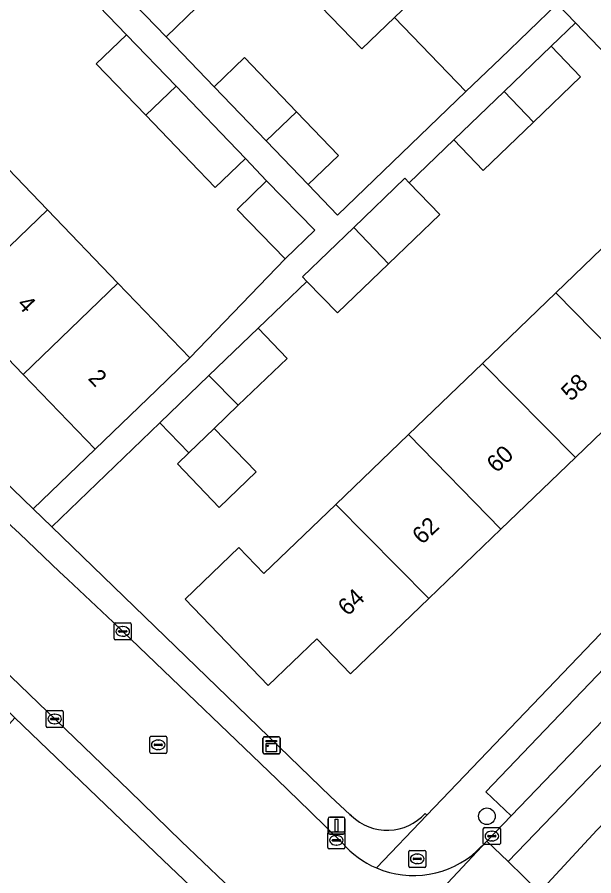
# Model space of a CAD drawing. Extents: x 159039 to 160102, y 381214 to 382524.
# Drawn here: x 159553.2 to 159587.1, y 382042.6 to 382093 of the extents above; entities that cross this region are included whole.
import ezdxf

# ---------------------------------------------------------------- set-up
doc = ezdxf.new("R2010")
doc.units = 0
for name, color, linetype in [('IMGEO_Boom', 7, 'Continuous'), ('IMGEO_Brandkraan', 7, 'Continuous'), ('IMGEO_Erf', 7, 'Continuous'), ('IMGEO_Kast', 7, 'Continuous'), ('IMGEO_Kolk', 7, 'Continuous'), ('IMGEO_Lichtmast', 7, 'Continuous'), ('IMGEO_Pand', 7, 'Continuous'), ('IMGEO_Pand_nummerreeks', 7, 'Continuous'), ('IMGEO_Parkeervlak_open', 7, 'Continuous'), ('IMGEO_Rijbaan_lokaal_gesloten', 7, 'Continuous'), ('IMGEO_Rijbaan_lokaal_open', 7, 'Continuous'), ('IMGEO_Rioolput', 7, 'Continuous'), ('IMGEO_Voetpad_open', 7, 'Continuous')]:
    doc.layers.add(name, color=color, linetype=linetype)

msp = doc.modelspace()

# ---------------------------------------------------------------- linework, layer by layer
at = {"layer": 'IMGEO_Boom'}
msp.add_circle((159580.833, 382046.052), 0.489, dxfattribs=at)
at = {"layer": 'IMGEO_Brandkraan'}
for p, q in [((159576.239, 382043.126), (159576.239, 382043.978)), ((159576.314, 382044.052), (159577.166, 382044.052)), ((159576.727, 382043.832), (159576.752, 382043.832)), ((159577.24, 382043.978), (159577.24, 382043.126)), ((159576.498, 382043.546), (159576.498, 382043.558)), ((159576.936, 382043.509), (159576.538, 382043.509)), ((159576.541, 382043.595), (159576.939, 382043.595)), ((159576.982, 382043.558), (159576.982, 382043.546)), ((159577.166, 382043.052), (159576.314, 382043.052)), ((159576.75, 382043.272), (159576.725, 382043.272))]:
    msp.add_line(p, q, dxfattribs=at)
for points in [[(159576.239, 382043.126), (159576.239, 382043.978)], [(159576.314, 382044.052), (159577.166, 382044.052)], [(159577.24, 382043.978), (159577.24, 382043.126)], [(159577.166, 382043.052), (159576.314, 382043.052)]]:
    msp.add_lwpolyline(points, dxfattribs=at)
for centre, radius, start, end in [((159576.316, 382043.976), 0.0765, 91.552, 178.448), ((159576.316, 382043.976), 0.0765, 91.552, 178.448), ((159577.164, 382043.976), 0.0765, 1.552, 88.448), ((159577.164, 382043.976), 0.0765, 1.552, 88.448), ((159576.538, 382043.555), 0.0403, 85.8775, 175.7526), ((159576.535, 382043.545), 0.0366, 178.938, 274.7102), ((159576.939, 382043.552), 0.043, 264.8664, 352.4533), ((159576.943, 382043.557), 0.0386, 1.7309, 96.639), ((159576.316, 382043.128), 0.0765, 181.552, 268.448), ((159576.316, 382043.128), 0.0765, 181.552, 268.448), ((159577.164, 382043.128), 0.0765, 271.552, 358.448), ((159577.164, 382043.128), 0.0765, 271.552, 358.448)]:
    msp.add_arc(centre, radius, start, end, dxfattribs=at)
for centre, major_axis, ratio, start_param, end_param in [((159576.726, 382043.552), (-0.387, 0.002), 0.722429, 4.712389, 7.853982), ((159576.751, 382043.552), (-0.39, 0.002), 0.717154, 1.570796, 4.712389)]:
    msp.add_ellipse(centre, major_axis=major_axis, ratio=ratio, start_param=start_param, end_param=end_param, dxfattribs=at)
at = {"layer": 'IMGEO_Erf'}
msp.add_lwpolyline([(159537.051, 382089.211), (159532.823, 382093.605), (159528.601, 382097.993), (159524.465, 382102.291), (159520.29, 382106.63), (159516.185, 382110.896), (159512.041, 382115.204), (159506.53, 382109.971), (159523.273, 382094.042), (159554.187, 382064.114), (159557.828, 382067.617), (159553.604, 382072.007), (159549.462, 382076.312), (159545.293, 382080.644), (159541.208, 382084.89)], close=True, dxfattribs=at)
for points in [[(159563.773, 382093.543), (159561.988, 382091.825), (159564.813, 382088.889), (159566.599, 382090.607), (159569.656, 382087.429), (159572.119, 382084.868), (159570.334, 382083.15), (159572.057, 382081.359), (159579.599, 382088.614), (159575.413, 382092.966), (159573.488, 382091.114), (159569.258, 382095.511)], [(159542.615, 382094.565), (159546.773, 382090.245), (159548.647, 382092.048), (159552.744, 382087.79), (159550.858, 382085.999), (159555.026, 382081.666), (159559.169, 382077.362), (159563.393, 382072.971), (159568.978, 382078.786), (159566.157, 382081.688), (159567.898, 382083.38), (159566.651, 382084.684), (159564.877, 382082.978), (159563.437, 382084.475), (159560.797, 382087.219), (159557.897, 382090.234), (159559.676, 382091.945), (159556.963, 382094.765)], [(159593.388, 382084.983), (159586.026, 382092.646), (159584.602, 382091.276), (159586.326, 382089.483), (159583.562, 382086.825), (159580.605, 382083.981), (159578.881, 382085.774), (159576.271, 382083.251), (159578.06, 382081.392), (159575.056, 382078.501), (159572.053, 382075.611), (159570.264, 382077.469), (159567.401, 382074.714), (159569.1, 382072.947), (159566.232, 382070.188), (159564.824, 382068.833), (159567.283, 382066.278), (159565.118, 382064.195), (159562.659, 382066.751), (159563.329, 382067.395), (159561.63, 382069.161), (159555.283, 382063.053), (159571.642, 382047.216), (159572.787, 382046.16), (159572.878, 382046.076)], [(159602.01, 382076.458), (159599.031, 382079.644), (159594.587, 382075.368), (159590.31, 382071.252), (159586.023, 382067.128), (159581.652, 382062.922), (159577.414, 382058.844), (159572.818, 382054.422), (159570.848, 382056.469), (159567.996, 382053.725), (159563.113, 382058.8), (159566.267, 382061.835), (159567.74, 382060.305), (159571.966, 382064.371), (159576.23, 382068.474), (159580.572, 382072.652), (159584.868, 382076.786), (159589.206, 382080.96), (159590.048, 382081.77)], [(159577.21, 382046.219), (159577.31, 382046.118), (159602.129, 382072.061)], [(159567.432, 382038.126), (159561.827, 382043.469), (159553.121, 382051.83), (159548.229, 382046.364), (159550.302, 382044.509), (159547.874, 382041.797), (159545.067, 382038.66), (159542.994, 382040.515), (159540.007, 382037.153), (159542.08, 382035.298), (159539.652, 382032.585), (159536.845, 382029.449), (159534.772, 382031.304), (159531.743, 382028.058), (159533.844, 382026.183), (159531.386, 382023.429), (159528.617, 382020.325), (159526.516, 382022.2), (159525.046, 382020.559), (159532.198, 382014.154), (159536.445, 382018.911), (159540.581, 382023.545), (159544.66, 382028.114), (159548.783, 382032.733)]]:
    msp.add_lwpolyline(points, dxfattribs=at)
msp.add_arc((159574.974, 382048.275), 3.038, 226.3807, 317.4006, dxfattribs=at)
at = {"layer": 'IMGEO_Kast'}
for p, q in [((159567.683, 382049.796), (159567.683, 382050.637)), ((159567.683, 382050.637), (159567.683, 382049.796)), ((159567.758, 382050.721), (159568.599, 382050.721)), ((159568.599, 382050.721), (159567.758, 382050.721)), ((159568.683, 382050.646), (159568.683, 382049.805)), ((159568.683, 382049.805), (159568.683, 382050.646)), ((159568.608, 382049.721), (159567.767, 382049.721)), ((159567.767, 382049.721), (159568.608, 382049.721))]:
    msp.add_line(p, q, dxfattribs=at)
for points in [[(159567.878, 382050.511), (159568.478, 382050.511), (159568.478, 382050.426), (159567.878, 382050.426), (159567.878, 382050.511)], [(159567.878, 382050.336), (159568.478, 382050.336), (159568.478, 382049.847), (159567.878, 382049.847), (159567.878, 382050.336)]]:
    msp.add_lwpolyline(points, dxfattribs=at)
msp.add_circle((159567.962, 382050.185), 0.0377, dxfattribs=at)
for centre, start, end in [((159567.761, 382050.643), 92.4484, 184.2845), ((159567.761, 382050.643), 92.4484, 184.2845), ((159568.605, 382050.643), 2.4484, 94.2845), ((159568.605, 382050.643), 2.4484, 94.2845), ((159567.761, 382049.799), 182.4484, 274.2845), ((159567.761, 382049.799), 182.4484, 274.2845), ((159568.605, 382049.799), 272.4484, 4.2845), ((159568.605, 382049.799), 272.4484, 4.2845)]:
    msp.add_arc(centre, 0.0779, start, end, dxfattribs=at)
at = {"layer": 'IMGEO_Kolk'}
for p, q in [((159558.949, 382056.484), (159558.949, 382057.336)), ((159559.024, 382057.41), (159559.876, 382057.41)), ((159559.251, 382056.953), (159559.649, 382056.953)), ((159559.437, 382057.19), (159559.462, 382057.19)), ((159559.95, 382057.336), (159559.95, 382056.484)), ((159559.208, 382056.904), (159559.208, 382056.916)), ((159559.646, 382056.867), (159559.248, 382056.867)), ((159559.46, 382056.63), (159559.435, 382056.63)), ((159559.692, 382056.916), (159559.692, 382056.904)), ((159559.876, 382056.41), (159559.024, 382056.41)), ((159554.953, 382051.342), (159554.953, 382052.194)), ((159555.028, 382052.268), (159555.88, 382052.268)), ((159555.441, 382052.048), (159555.466, 382052.048)), ((159555.954, 382052.194), (159555.954, 382051.342)), ((159555.212, 382051.762), (159555.212, 382051.774)), ((159555.65, 382051.725), (159555.252, 382051.725)), ((159555.255, 382051.811), (159555.653, 382051.811)), ((159555.464, 382051.488), (159555.439, 382051.488)), ((159555.696, 382051.774), (159555.696, 382051.762)), ((159555.88, 382051.268), (159555.028, 382051.268)), ((159580.693, 382045.39), (159581.545, 382045.39)), ((159571.487, 382044.217), (159571.487, 382045.069)), ((159571.562, 382045.143), (159572.414, 382045.143)), ((159571.975, 382044.923), (159572, 382044.923)), ((159572.488, 382045.069), (159572.488, 382044.217)), ((159580.618, 382044.464), (159580.618, 382045.316)), ((159580.877, 382044.884), (159580.877, 382044.896)), ((159581.315, 382044.847), (159580.917, 382044.847)), ((159580.92, 382044.933), (159581.318, 382044.933)), ((159581.106, 382045.17), (159581.131, 382045.17)), ((159581.361, 382044.896), (159581.361, 382044.884)), ((159581.619, 382045.316), (159581.619, 382044.464)), ((159571.746, 382044.637), (159571.746, 382044.649)), ((159572.184, 382044.6), (159571.786, 382044.6)), ((159571.789, 382044.686), (159572.187, 382044.686)), ((159571.998, 382044.363), (159571.973, 382044.363)), ((159572.23, 382044.649), (159572.23, 382044.637)), ((159581.545, 382044.39), (159580.693, 382044.39)), ((159581.129, 382044.61), (159581.104, 382044.61)), ((159572.414, 382044.143), (159571.562, 382044.143))]:
    msp.add_line(p, q, dxfattribs=at)
for points in [[(159558.949, 382056.484), (159558.949, 382057.336)], [(159559.024, 382057.41), (159559.876, 382057.41)], [(159559.95, 382057.336), (159559.95, 382056.484)], [(159559.876, 382056.41), (159559.024, 382056.41)], [(159554.953, 382051.342), (159554.953, 382052.194)], [(159555.028, 382052.268), (159555.88, 382052.268)], [(159555.954, 382052.194), (159555.954, 382051.342)], [(159555.88, 382051.268), (159555.028, 382051.268)], [(159580.693, 382045.39), (159581.545, 382045.39)], [(159571.487, 382044.217), (159571.487, 382045.069)], [(159571.562, 382045.143), (159572.414, 382045.143)], [(159572.488, 382045.069), (159572.488, 382044.217)], [(159580.618, 382044.464), (159580.618, 382045.316)], [(159581.619, 382045.316), (159581.619, 382044.464)], [(159581.545, 382044.39), (159580.693, 382044.39)], [(159572.414, 382044.143), (159571.562, 382044.143)]]:
    msp.add_lwpolyline(points, dxfattribs=at)
for centre, radius, start, end in [((159559.026, 382057.334), 0.0765, 91.552, 178.448), ((159559.026, 382057.334), 0.0765, 91.552, 178.448), ((159559.248, 382056.913), 0.0403, 85.8775, 175.7526), ((159559.653, 382056.915), 0.0386, 1.7309, 96.639), ((159559.874, 382057.334), 0.0765, 1.552, 88.448), ((159559.874, 382057.334), 0.0765, 1.552, 88.448), ((159559.026, 382056.486), 0.0765, 181.552, 268.448), ((159559.026, 382056.486), 0.0765, 181.552, 268.448), ((159559.245, 382056.903), 0.0366, 178.938, 274.7102), ((159559.649, 382056.91), 0.043, 264.8664, 352.4533), ((159559.874, 382056.486), 0.0765, 271.552, 358.448), ((159559.874, 382056.486), 0.0765, 271.552, 358.448), ((159555.03, 382052.192), 0.0765, 91.552, 178.448), ((159555.03, 382052.192), 0.0765, 91.552, 178.448), ((159555.878, 382052.192), 0.0765, 1.552, 88.448), ((159555.878, 382052.192), 0.0765, 1.552, 88.448), ((159555.252, 382051.771), 0.0403, 85.8775, 175.7526), ((159555.249, 382051.761), 0.0366, 178.938, 274.7102), ((159555.653, 382051.768), 0.043, 264.8664, 352.4533), ((159555.657, 382051.773), 0.0386, 1.7309, 96.639), ((159555.03, 382051.344), 0.0765, 181.552, 268.448), ((159555.03, 382051.344), 0.0765, 181.552, 268.448), ((159555.878, 382051.344), 0.0765, 271.552, 358.448), ((159555.878, 382051.344), 0.0765, 271.552, 358.448), ((159580.695, 382045.314), 0.0765, 91.552, 178.448), ((159580.695, 382045.314), 0.0765, 91.552, 178.448), ((159581.543, 382045.314), 0.0765, 1.552, 88.448), ((159581.543, 382045.314), 0.0765, 1.552, 88.448), ((159571.564, 382045.067), 0.0765, 91.552, 178.448), ((159571.564, 382045.067), 0.0765, 91.552, 178.448), ((159572.412, 382045.067), 0.0765, 1.552, 88.448), ((159572.412, 382045.067), 0.0765, 1.552, 88.448), ((159580.917, 382044.893), 0.0403, 85.8775, 175.7526), ((159580.914, 382044.883), 0.0366, 178.938, 274.7102), ((159581.318, 382044.89), 0.043, 264.8664, 352.4533), ((159581.322, 382044.895), 0.0386, 1.7309, 96.639), ((159571.786, 382044.646), 0.0403, 85.8775, 175.7526), ((159571.783, 382044.636), 0.0366, 178.938, 274.7102), ((159572.187, 382044.643), 0.043, 264.8664, 352.4533), ((159572.191, 382044.648), 0.0386, 1.7309, 96.639), ((159580.695, 382044.466), 0.0765, 181.552, 268.448), ((159580.695, 382044.466), 0.0765, 181.552, 268.448), ((159581.543, 382044.466), 0.0765, 271.552, 358.448), ((159581.543, 382044.466), 0.0765, 271.552, 358.448), ((159571.564, 382044.219), 0.0765, 181.552, 268.448), ((159571.564, 382044.219), 0.0765, 181.552, 268.448), ((159572.412, 382044.219), 0.0765, 271.552, 358.448), ((159572.412, 382044.219), 0.0765, 271.552, 358.448)]:
    msp.add_arc(centre, radius, start, end, dxfattribs=at)
for centre, major_axis, ratio, start_param, end_param in [((159559.436, 382056.91), (-0.387, 0.002), 0.722429, 4.712389, 7.853982), ((159559.461, 382056.91), (-0.39, 0.002), 0.717154, 1.570796, 4.712389), ((159555.44, 382051.768), (-0.387, 0.002), 0.722429, 4.712389, 7.853982), ((159555.465, 382051.768), (-0.39, 0.002), 0.717154, 1.570796, 4.712389), ((159571.974, 382044.643), (-0.387, 0.002), 0.722429, 4.712389, 7.853982), ((159571.999, 382044.643), (-0.39, 0.002), 0.717154, 1.570796, 4.712389), ((159581.105, 382044.89), (-0.387, 0.002), 0.722429, 4.712389, 7.853982), ((159581.13, 382044.89), (-0.39, 0.002), 0.717154, 1.570796, 4.712389)]:
    msp.add_ellipse(centre, major_axis=major_axis, ratio=ratio, start_param=start_param, end_param=end_param, dxfattribs=at)
at = {"layer": 'IMGEO_Lichtmast'}
for p, q in [((159571.505, 382045.11), (159571.505, 382045.91)), ((159571.505, 382045.91), (159571.505, 382045.11)), ((159571.605, 382046.01), (159572.395, 382046.01)), ((159572.395, 382046.01), (159571.605, 382046.01)), ((159572.495, 382045.91), (159572.495, 382045.11)), ((159572.495, 382045.11), (159572.495, 382045.91)), ((159572.395, 382045.01), (159571.605, 382045.01)), ((159571.605, 382045.01), (159572.395, 382045.01))]:
    msp.add_line(p, q, dxfattribs=at)
msp.add_lwpolyline([(159571.925, 382045.885), (159572.075, 382045.885), (159572.075, 382045.135), (159571.925, 382045.135), (159571.925, 382045.885)], dxfattribs=at)
for centre, start, end in [((159571.605, 382045.91), 90, 180), ((159571.605, 382045.91), 90, 180), ((159572.395, 382045.91), 0, 90), ((159572.395, 382045.91), 360, 90), ((159571.605, 382045.11), 180, 270), ((159571.605, 382045.11), 180, 270), ((159572.395, 382045.11), 270, 0), ((159572.395, 382045.11), 270, 0)]:
    msp.add_arc(centre, 0.1, start, end, dxfattribs=at)
at = {"layer": 'IMGEO_Pand'}
for points in [[(159581.038, 382098.376), (159576.808, 382102.772), (159571.183, 382097.363), (159569.258, 382095.511), (159573.488, 382091.114), (159575.413, 382092.966)], [(159581.038, 382098.376), (159575.413, 382092.966), (159579.599, 382088.614), (159581.621, 382090.559), (159584.952, 382093.763), (159585.224, 382094.024)], [(159559.524, 382094.386), (159561.988, 382091.825), (159563.773, 382093.543), (159561.31, 382096.104)], [(159562.576, 382088.931), (159559.676, 382091.945), (159557.897, 382090.234), (159560.797, 382087.219)], [(159583.562, 382086.825), (159586.326, 382089.483), (159584.602, 382091.276), (159581.838, 382088.617)], [(159567.87, 382085.711), (159569.656, 382087.429), (159566.599, 382090.607), (159564.813, 382088.889)], [(159562.576, 382088.931), (159560.797, 382087.219), (159563.437, 382084.475), (159564.877, 382082.978), (159566.651, 382084.684), (159565.216, 382086.186)], [(159583.562, 382086.825), (159581.838, 382088.617), (159578.881, 382085.774), (159580.605, 382083.981)], [(159567.87, 382085.711), (159570.334, 382083.15), (159572.119, 382084.868), (159569.656, 382087.429)], [(159549.462, 382076.312), (159555.026, 382081.666), (159550.858, 382085.999), (159545.293, 382080.644)], [(159570.719, 382080.478), (159567.898, 382083.38), (159566.157, 382081.688), (159568.978, 382078.786)], [(159576.271, 382083.251), (159576.01, 382083.522), (159573.007, 382080.631), (159575.056, 382078.501), (159578.06, 382081.392)], [(159549.462, 382076.312), (159553.604, 382072.007), (159559.169, 382077.362), (159555.026, 382081.666)], [(159575.056, 382078.501), (159573.007, 382080.631), (159570.003, 382077.741), (159570.264, 382077.469), (159572.053, 382075.611)], [(159589.206, 382080.96), (159584.868, 382076.786), (159590.31, 382071.252), (159594.587, 382075.368)], [(159553.604, 382072.007), (159557.828, 382067.617), (159561.432, 382071.084), (159563.393, 382072.971), (159559.169, 382077.362)], [(159590.31, 382071.252), (159584.868, 382076.786), (159580.572, 382072.652), (159586.023, 382067.128)], [(159564.511, 382071.934), (159566.232, 382070.188), (159569.1, 382072.947), (159567.401, 382074.714)], [(159576.23, 382068.474), (159581.652, 382062.922), (159586.023, 382067.128), (159580.572, 382072.652)], [(159566.232, 382070.188), (159564.511, 382071.934), (159561.63, 382069.161), (159563.329, 382067.395), (159564.824, 382068.833)], [(159564.824, 382068.833), (159563.329, 382067.395), (159562.659, 382066.751), (159565.118, 382064.195), (159567.283, 382066.278)], [(159576.23, 382068.474), (159571.966, 382064.371), (159577.414, 382058.844), (159581.652, 382062.922)], [(159577.414, 382058.844), (159571.966, 382064.371), (159567.74, 382060.305), (159566.267, 382061.835), (159563.113, 382058.8), (159567.996, 382053.725), (159570.848, 382056.469), (159572.818, 382054.422)]]:
    msp.add_lwpolyline(points, close=True, dxfattribs=at)
at = {"layer": 'IMGEO_Parkeervlak_open'}
msp.add_lwpolyline([(159593.556, 382057.82), (159592.066, 382059.291), (159580.758, 382047.49), (159582.257, 382046.084)], close=True, dxfattribs=at)
at = {"layer": 'IMGEO_Rijbaan_lokaal_gesloten'}
for points in [[(159626.232, 382085.76), (159614.87, 382073.915), (159587.29, 382045.245), (159583.922, 382041.594), (159571.887, 382028.665), (159562.447, 382018.211)], [(159611.03, 382076.006), (159610.665, 382075.629), (159611.953, 382074.387), (159582.072, 382043.388), (159583.922, 382041.594), (159587.29, 382045.245), (159614.87, 382073.915), (159626.232, 382085.76)]]:
    msp.add_lwpolyline(points, dxfattribs=at)
msp.add_lwpolyline([(159610.665, 382075.629), (159594.199, 382058.607), (159593.593, 382057.859), (159593.556, 382057.82), (159582.257, 382046.084), (159580.833, 382044.59), (159582.072, 382043.388), (159611.953, 382074.387)], close=True, dxfattribs=at)
at = {"layer": 'IMGEO_Rijbaan_lokaal_open'}
for points in [[(159541.147, 382074.335), (159536.716, 382069.755), (159541.068, 382065.611), (159559.84, 382047.55), (159562.874, 382044.6), (159567.959, 382039.739)], [(159560.421, 382055.991), (159558.877, 382057.449), (159556.217, 382059.966)], [(159572.347, 382044.476), (159570.443, 382046.332), (159568.501, 382048.238), (159560.421, 382055.991)], [(159568.543, 382031.458), (159580.833, 382044.59), (159580.246, 382044.02)]]:
    msp.add_lwpolyline(points, dxfattribs=at)
msp.add_lwpolyline([(159583.922, 382041.594), (159582.072, 382043.388), (159580.833, 382044.59), (159568.543, 382031.458), (159570.011, 382030.232), (159571.887, 382028.665)], close=True, dxfattribs=at)
for centre, radius, start, end in [((161707.06, 384330.826), 3127.768, 226.173349, 226.554784), ((159576.51, 382048.077), 5.504, 220.8562, 246.813), ((159576.519, 382048.085), 5.515, 246.7682, 312.5183)]:
    msp.add_arc(centre, radius, start, end, dxfattribs=at)
at = {"layer": 'IMGEO_Rioolput'}
for p, q in [((159561.032, 382049.823), (159561.032, 382050.675)), ((159561.107, 382050.749), (159561.959, 382050.749)), ((159561.52, 382050.529), (159561.545, 382050.529)), ((159562.033, 382050.675), (159562.033, 382049.823)), ((159561.291, 382050.243), (159561.291, 382050.255)), ((159561.729, 382050.206), (159561.331, 382050.206)), ((159561.334, 382050.292), (159561.732, 382050.292)), ((159561.543, 382049.969), (159561.518, 382049.969)), ((159561.775, 382050.255), (159561.775, 382050.243)), ((159561.959, 382049.749), (159561.107, 382049.749))]:
    msp.add_line(p, q, dxfattribs=at)
for points in [[(159561.032, 382049.823), (159561.032, 382050.675)], [(159561.107, 382050.749), (159561.959, 382050.749)], [(159562.033, 382050.675), (159562.033, 382049.823)], [(159561.959, 382049.749), (159561.107, 382049.749)]]:
    msp.add_lwpolyline(points, dxfattribs=at)
for centre, radius, start, end in [((159561.109, 382050.673), 0.0765, 91.552, 178.448), ((159561.109, 382050.673), 0.0765, 91.552, 178.448), ((159561.957, 382050.673), 0.0765, 1.552, 88.448), ((159561.957, 382050.673), 0.0765, 1.552, 88.448), ((159561.331, 382050.252), 0.0403, 85.8775, 175.7526), ((159561.328, 382050.242), 0.0366, 178.938, 274.7102), ((159561.732, 382050.249), 0.043, 264.8664, 352.4533), ((159561.736, 382050.254), 0.0386, 1.7309, 96.639), ((159561.109, 382049.825), 0.0765, 181.552, 268.448), ((159561.109, 382049.825), 0.0765, 181.552, 268.448), ((159561.957, 382049.825), 0.0765, 271.552, 358.448), ((159561.957, 382049.825), 0.0765, 271.552, 358.448)]:
    msp.add_arc(centre, radius, start, end, dxfattribs=at)
for centre, major_axis, ratio, start_param, end_param in [((159561.519, 382050.249), (-0.387, 0.002), 0.722429, 4.712389, 7.853982), ((159561.544, 382050.249), (-0.39, 0.002), 0.717154, 1.570796, 4.712389)]:
    msp.add_ellipse(centre, major_axis=major_axis, ratio=ratio, start_param=start_param, end_param=end_param, dxfattribs=at)
at = {"layer": 'IMGEO_Voetpad_open'}
for points in [[(159572.878, 382046.076), (159572.787, 382046.16), (159571.642, 382047.216), (159555.283, 382063.053), (159554.187, 382064.114), (159523.273, 382094.042), (159506.53, 382109.971), (159512.041, 382115.204)], [(159567.959, 382039.739), (159562.874, 382044.6), (159559.84, 382047.55), (159541.068, 382065.611), (159536.716, 382069.755), (159534.185, 382072.166), (159524.758, 382081.144), (159515.887, 382089.823), (159510.664, 382094.872), (159510.531, 382095), (159510.84, 382095.311), (159509.186, 382096.925)], [(159587.009, 382095.696), (159585.224, 382094.024), (159584.952, 382093.763), (159586.026, 382092.646), (159593.388, 382084.983), (159593.651, 382085.236), (159599.031, 382079.644), (159602.01, 382076.458)], [(159556.963, 382094.765), (159559.676, 382091.945), (159562.576, 382088.931), (159565.216, 382086.186), (159566.651, 382084.684), (159567.898, 382083.38), (159570.719, 382080.478), (159568.978, 382078.786), (159563.393, 382072.971), (159561.432, 382071.084), (159557.828, 382067.617), (159554.187, 382064.114), (159555.283, 382063.053), (159561.63, 382069.161), (159564.511, 382071.934), (159567.401, 382074.714), (159570.264, 382077.469), (159570.003, 382077.741), (159573.007, 382080.631), (159576.01, 382083.522), (159576.271, 382083.251), (159578.881, 382085.774), (159581.838, 382088.617), (159584.602, 382091.276), (159586.026, 382092.646), (159584.952, 382093.763), (159581.621, 382090.559), (159579.599, 382088.614), (159572.057, 382081.359), (159570.334, 382083.15), (159567.87, 382085.711), (159564.813, 382088.889), (159561.988, 382091.825), (159559.524, 382094.386)], [(159511.934, 382091.911), (159514.826, 382089.008), (159509.813, 382083.58), (159511.077, 382082.273), (159512.048, 382083.357), (159515.849, 382087.626), (159551.977, 382052.929), (159553.121, 382051.83), (159561.827, 382043.469), (159567.432, 382038.126)], [(159580.246, 382044.02), (159580.833, 382044.59), (159582.257, 382046.084), (159580.758, 382047.49), (159592.066, 382059.291), (159593.556, 382057.82), (159593.593, 382057.859), (159594.199, 382058.607), (159610.665, 382075.629)], [(159602.129, 382072.061), (159577.31, 382046.118), (159574.343, 382043.017)], [(159556.217, 382059.966), (159558.877, 382057.449), (159560.421, 382055.991), (159568.501, 382048.238), (159570.443, 382046.332), (159572.347, 382044.476)], [(159574.343, 382043.017), (159577.31, 382046.118), (159577.21, 382046.219)]]:
    msp.add_lwpolyline(points, dxfattribs=at)
for centre, radius, start, end in [((161707.06, 384330.826), 3127.768, 226.173349, 226.554784), ((159574.974, 382048.275), 3.038, 226.3807, 317.4006), ((159576.51, 382048.077), 5.504, 220.8562, 246.813), ((159576.519, 382048.085), 5.515, 246.7682, 312.5183)]:
    msp.add_arc(centre, radius, start, end, dxfattribs=at)

# ---------------------------------------------------------------- texts
at = {"layer": 'IMGEO_Pand_nummerreeks'}
for s, rotation, p in [('4', 313.8959, (159553.195, 382076.068)), ('2', 313.8959, (159557.365, 382071.733)), ('58', 43.8962, (159585.768, 382070.38)), ('60', 43.8962, (159581.399, 382066.176)), ('62', 43.8962, (159577.027, 382061.968)), ('64', 43.8962, (159572.66, 382057.767))]:
    msp.add_text(s, height=1, rotation=rotation, dxfattribs=at).set_placement(p)

doc.saveas('drawing.dxf')
